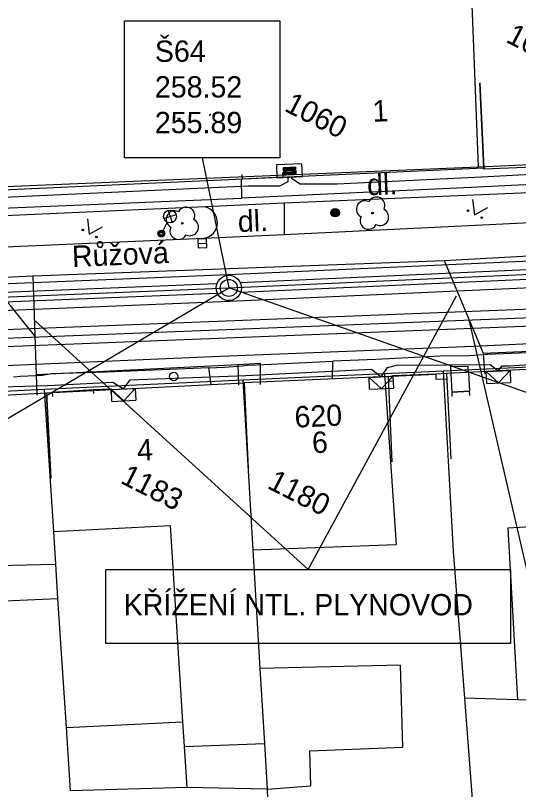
# Model space of a CAD drawing. Extents: x -601580 to 4, y -1204314 to 4.
# Drawn here: x -595990.78 to -595961.34, y -1203109.32 to -1203064.02 of the extents above; entities that cross this region are included whole.
import ezdxf

# ---------------------------------------------------------------- set-up
doc = ezdxf.new("R2010")
doc.units = 0
for name, color, linetype in [('00-EON NN', 7, 'Continuous'), ('00-INNOGY-NTL', 7, 'Continuous'), ('00-KN-HRANICE PARCEL', 7, 'Continuous'), ('00-KN-PARC. CISLA', 7, 'Continuous'), ('00-KN-VNITRNI KRESBA', 7, 'Continuous'), ('00-POLOHOPIS', 7, 'Continuous'), ('00-SITE KOM. KABEL', 7, 'Continuous'), ('11-REKONSTRUKCE  VYKOP', 7, 'Continuous'), ('11-REKONSTRUKCE KANALIZACE', 7, 'Continuous'), ('11-REKONSTRUKCE KANALIZACE OSA', 7, 'Continuous'), ('11-REKONSTRUKCE KANALIZACE POPIS', 7, 'Continuous'), ('11-REKONSTRUKCE VODOVOD', 7, 'Continuous'), ('11-REKONSTRUKCE VODOVOD POPIS', 7, 'Continuous'), ('14', 7, 'Continuous'), ('Vrstva 22', 7, 'Continuous'), ('Vrstva 25', 7, 'Continuous'), ('Vrstva 26', 7, 'Continuous'), ('Vrstva 27', 7, 'Continuous'), ('Vrstva 28', 7, 'Continuous'), ('Vrstva 33', 7, 'Continuous'), ('Vrstva 36', 7, 'Continuous'), ('Vrstva 6', 7, 'Continuous'), ('Vrstva 8', 7, 'Continuous'), ('Vrstva 9', 7, 'Continuous')]:
    doc.layers.add(name, color=color, linetype=linetype)

# ---------------------------------------------------------------- blocks, each defined once
blk = doc.blocks.new('6.01A_12')
at = {"layer": 'Vrstva 25'}
for radius in [0.25, 0.2, 0.15, 0.1, 0.05]:
    blk.add_circle((0, 0), radius, dxfattribs=at)
blk = doc.blocks.new('VCHOD_1146')
at = {"layer": 'Vrstva 6'}
blk.add_line((0, 0.25), (0, 0), dxfattribs=at)
blk = doc.blocks.new('VCHOD_1148')
at = {"layer": 'Vrstva 6'}
blk.add_line((0, 0.25), (0, 0), dxfattribs=at)
blk = doc.blocks.new('VCHOD_1150')
at = {"layer": 'Vrstva 6'}
blk.add_line((0, 0.25), (0, 0), dxfattribs=at)
blk = doc.blocks.new('6.14A_1126')
at = {"layer": 'Vrstva 28'}
blk.add_circle((0, 0), 0.25, dxfattribs=at)
blk = doc.blocks.new('VCHOD_1152')
at = {"layer": 'Vrstva 6'}
blk.add_line((0, 0.25), (0, 0), dxfattribs=at)
blk = doc.blocks.new('VCHOD_1154')
at = {"layer": 'Vrstva 6'}
blk.add_line((0, 0.25), (0, 0), dxfattribs=at)
blk = doc.blocks.new('6.560_968')
at = {"layer": 'Vrstva 33'}
for p, q in [((-0.265, 0.86), (0.265, 1.39)), ((-0.265, 1.39), (0.265, 0.86)), ((0, 0.75), (0, 0))]:
    blk.add_line(p, q, dxfattribs=at)
for centre, radius in [((0, 1.125), 0.375), ((0, 0), 0.2), ((0, 0), 0.145), ((0, 0), 0.0876)]:
    blk.add_circle(centre, radius, dxfattribs=at)
blk = doc.blocks.new('3.13_784')
at = {"layer": 'Vrstva 22'}
blk.add_circle((0, 0), 0.05, dxfattribs=at)
for centre, start, end in [((0, 0.5), 0, 180), ((-0.5, 0), 90, 270), ((0.5, 0), 270, 90), ((0, -0.5), 180, 0)]:
    blk.add_arc(centre, 0.5, start, end, dxfattribs=at)
blk = doc.blocks.new('3.14_424')
at = {"layer": 'Vrstva 36'}
blk.add_lwpolyline([(-0.5, 0.75), (0, 0), (0.5, 0.75)], dxfattribs=at)
for centre in [(-0.45, 0.05), (0.449, 0.05)]:
    blk.add_circle(centre, 0.05, dxfattribs=at)
blk = doc.blocks.new('6.30_424')
at = {"layer": 'Vrstva 27'}
blk.add_line((-0.25, 0), (0.25, 0), dxfattribs=at)
blk.add_lwpolyline([(-0.25, -0.25), (0.25, -0.25), (0.25, 0.25), (-0.25, 0.25)], close=True, dxfattribs=at)
blk = doc.blocks.new('VCHOD_1240')
at = {"layer": 'Vrstva 6'}
blk.add_line((0, 0.25), (0, 0), dxfattribs=at)
blk = doc.blocks.new('VCHOD_1242')
at = {"layer": 'Vrstva 6'}
blk.add_line((0, 0.25), (0, 0), dxfattribs=at)
blk = doc.blocks.new('3.14_454')
at = {"layer": 'Vrstva 36'}
blk.add_lwpolyline([(-0.5, 0.75), (0, 0), (0.5, 0.75)], dxfattribs=at)
for centre in [(-0.45, 0.05), (0.449, 0.05)]:
    blk.add_circle(centre, 0.05, dxfattribs=at)
blk = doc.blocks.new('3.13_830')
at = {"layer": 'Vrstva 22'}
blk.add_circle((0, 0), 0.05, dxfattribs=at)
for centre, start, end in [((0, 0.5), 0, 180), ((-0.5, 0), 90, 270), ((0.5, 0), 270, 90), ((0, -0.5), 180, 0)]:
    blk.add_arc(centre, 0.5, start, end, dxfattribs=at)
blk = doc.blocks.new('NN630')
at = {"layer": 'Vrstva 9'}
for points in [[(-3, -700), (-703, 0)], [(-703, -700), (-703, 0), (697, 0), (697, -700)], [(-3, -700), (697, 0)], [(-703, -700), (697, -700)]]:
    blk.add_lwpolyline(points, dxfattribs=at)
blk = doc.blocks.new('NN620')
at = {"layer": 'Vrstva 8'}
for points in [[(752, 4), (-748, 4)], [(-748, 4), (-748, -746)], [(752, -746), (752, 4)], [(368, -180), (-376, -180)], [(-376, -180), (-376, -558)], [(321, -227), (-329, -227)], [(-329, -227), (-329, -510)], [(274, -274), (-281, -274)], [(-281, -274), (-281, -463)], [(227, -321), (-234, -321)], [(-234, -321), (-234, -416)], [(-234, -416), (227, -416)], [(-193, -369), (185, -369)], [(227, -416), (227, -321)], [(274, -463), (274, -274)], [(321, -510), (321, -227)], [(368, -558), (368, -180)], [(-748, -746), (752, -746)], [(-376, -558), (368, -558)], [(-329, -510), (321, -510)], [(-281, -463), (274, -463)]]:
    blk.add_lwpolyline(points, dxfattribs=at)

msp = doc.modelspace()

# ---------------------------------------------------------------- linework, layer by layer
at = {"layer": '00-EON NN'}
for points in [[(-595974.625, -1203073.466), (-595974.621, -1203073.54), (-595974.123, -1203073.875), (-595971.958, -1203073.877), (-595963.507, -1203073.457), (-595955.861, -1203073.052), (-595955.491, -1203072.691), (-595954.878, -1203073.104), (-595947.728, -1203072.683), (-595947.537, -1203072.29), (-595946.82, -1203072.685), (-595935.667, -1203072.159), (-595935.551, -1203071.759), (-595935.135, -1203072.216), (-595928.031, -1203071.973), (-595927.539, -1203071.403), (-595927.32, -1203071.898), (-595921.383, -1203071.678), (-595920.927, -1203071.114), (-595920.744, -1203071.633), (-595914.149, -1203071.333), (-595907.242, -1203071.012)], [(-596023.174, -1203075.713), (-596023.159, -1203075.946), (-596023.111, -1203076.22), (-596022.285, -1203076.294), (-596019.027, -1203076.022), (-596017.763, -1203076.251), (-596013.462, -1203075.849), (-596012.751, -1203075.205), (-596012.356, -1203075.682), (-596010.294, -1203075.644), (-596005.932, -1203075.452), (-596000.258, -1203075.02), (-595995.776, -1203074.811), (-595991.911, -1203074.67), (-595977.17, -1203073.996), (-595975.313, -1203073.987), (-595974.812, -1203073.734), (-595974.824, -1203073.476)], [(-595991.594, -1203085.75), (-595988.91, -1203085.68), (-595985.076, -1203085.467), (-595984.463, -1203085.871), (-595984.073, -1203085.349), (-595977.296, -1203085.086), (-595969.945, -1203084.711), (-595969.383, -1203085.162), (-595969.001, -1203084.619), (-595968.472, -1203084.484), (-595965.507, -1203084.457), (-595962.993, -1203084.435), (-595962.532, -1203084.823), (-595962.287, -1203084.525), (-595961.862, -1203084.529), (-595958.023, -1203084.262)]]:
    msp.add_lwpolyline(points, dxfattribs=at)
at = {"layer": '00-INNOGY-NTL'}
for p, q in [((-595965.699, -1203078.355), (-595963.4, -1203083.779)), ((-595989.757, -1203079.256), (-595989.563, -1203085.022)), ((-595963.4, -1203083.779), (-595944.941, -1203082.945)), ((-595963.4, -1203083.779), (-595963.337, -1203084.978)), ((-595989.563, -1203085.022), (-595977.774, -1203084.438)), ((-595977.774, -1203084.438), (-595977.716, -1203085.646)), ((-595989.563, -1203085.022), (-595989.527, -1203086.23))]:
    msp.add_line(p, q, dxfattribs=at)
for points in [[(-596027.679, -1203081.2), (-596024.549, -1203080.785), (-596022.581, -1203080.688), (-596004.873, -1203079.829), (-595991.833, -1203079.344), (-595989.757, -1203079.256), (-595965.699, -1203078.355), (-595953.31, -1203077.673), (-595945.118, -1203077.232), (-595938.363, -1203076.857), (-595930.318, -1203076.42), (-595926.578, -1203076.215), (-595922.618, -1203075.998), (-595919.554, -1203075.864), (-595913.286, -1203075.588), (-595900.33, -1203075.003), (-595896.366, -1203074.822), (-595886.511, -1203074.376), (-595885.433, -1203074.33), (-595876.66, -1203073.939), (-595876.118, -1203073.911), (-595853.681, -1203072.735)], [(-595977.774, -1203084.438), (-595976.45, -1203084.372), (-595976.45, -1203085.606)]]:
    msp.add_lwpolyline(points, dxfattribs=at)
at = {"layer": '00-KN-HRANICE PARCEL'}
for p, q in [((-595963.691, -1203072.869), (-595951.008, -1203072.336)), ((-595995.718, -1203074.212), (-595963.691, -1203072.869)), ((-595953.645, -1203084.28), (-595965.756, -1203084.835)), ((-595977.472, -1203085.366), (-595989.095, -1203085.911)), ((-595989.095, -1203085.911), (-595998.025, -1203086.324)), ((-595964.492, -1203103.972), (-595963.93, -1203111.418)), ((-595980.738, -1203109.188), (-595987.577, -1203109.397)), ((-595976.052, -1203109.285), (-595980.738, -1203109.188)), ((-595976.052, -1203109.285), (-595975.905, -1203112.48))]:
    msp.add_line(p, q, dxfattribs=at)
for points in [[(-595963.691, -1203072.869), (-595964.032, -1203063.886), (-595964.046, -1203063.453), (-595965.187, -1203038.468)], [(-595965.756, -1203084.835), (-595969.191, -1203084.993), (-595977.472, -1203085.366)], [(-595965.756, -1203084.835), (-595965.171, -1203095.367), (-595964.492, -1203103.972)], [(-595977.472, -1203085.366), (-595976.888, -1203095.281), (-595976.469, -1203102.239), (-595976.211, -1203106.623), (-595976.052, -1203109.285)], [(-595989.095, -1203085.911), (-595988.557, -1203094.22), (-595988.433, -1203096.135), (-595988.309, -1203098.14), (-595987.818, -1203105.684), (-595987.577, -1203109.397)], [(-595952.759, -1203098.737), (-595959.58, -1203098.271), (-595959.238, -1203104.145), (-595961.402, -1203104.076), (-595964.492, -1203103.972)]]:
    msp.add_lwpolyline(points, dxfattribs=at)
at = {"layer": '00-KN-VNITRNI KRESBA'}
for p, q in [((-595969.191, -1203084.993), (-595968.505, -1203094.972)), ((-595988.557, -1203094.22), (-595981.707, -1203093.859)), ((-595980.982, -1203105.349), (-595981.707, -1203093.859)), ((-595957.834, -1203093.784), (-595961.964, -1203094.027)), ((-595961.964, -1203094.027), (-595961.402, -1203104.076)), ((-595976.888, -1203095.281), (-595968.505, -1203094.972)), ((-595991.948, -1203096.208), (-595988.433, -1203096.135)), ((-595991.847, -1203098.302), (-595988.309, -1203098.14)), ((-595968.252, -1203102.035), (-595976.469, -1203102.239)), ((-595968.104, -1203106.835), (-595968.252, -1203102.035)), ((-595987.818, -1203105.684), (-595980.982, -1203105.349)), ((-595980.886, -1203106.79), (-595980.982, -1203105.349)), ((-595980.886, -1203106.79), (-595976.211, -1203106.623)), ((-595980.738, -1203109.188), (-595980.886, -1203106.79)), ((-595973.544, -1203107.05), (-595968.104, -1203106.835)), ((-595973.488, -1203109.099), (-595973.544, -1203107.05)), ((-595976.052, -1203109.285), (-595973.488, -1203109.099))]:
    msp.add_line(p, q, dxfattribs=at)
at = {"layer": '00-POLOHOPIS'}
for p, q in [((-595977.511, -1203073.568), (-595975.13, -1203073.453)), ((-595955.788, -1203074.175), (-595975.046, -1203075.004)), ((-595979.679, -1203075.223), (-595992.218, -1203075.779)), ((-595975.046, -1203075.004), (-595979.679, -1203075.223)), ((-595975.046, -1203075.004), (-595975.046, -1203076.841)), ((-595975.046, -1203076.841), (-595955.579, -1203075.886)), ((-595992.063, -1203077.586), (-595979.745, -1203077.056)), ((-595979.745, -1203077.056), (-595975.046, -1203076.841)), ((-595944.289, -1203082.443), (-595963.967, -1203083.394)), ((-595963.967, -1203083.394), (-595979.263, -1203083.998)), ((-595979.263, -1203083.998), (-595996.05, -1203084.733)), ((-595965.309, -1203084.564), (-595964.288, -1203084.546)), ((-595965.284, -1203084.965), (-595965.309, -1203084.564)), ((-595964.263, -1203084.912), (-595964.288, -1203084.546)), ((-595968.766, -1203085.128), (-595966.185, -1203085.008)), ((-595966.185, -1203085.008), (-595968.711, -1203085.115)), ((-595988.602, -1203086.062), (-595986.211, -1203085.9)), ((-595986.211, -1203085.9), (-595985.186, -1203085.87)), ((-595965.227, -1203086.064), (-595964.207, -1203086.011))]:
    msp.add_line(p, q, dxfattribs=at)
for points in [[(-595951.078, -1203067.433), (-595950.869, -1203072.429), (-595950.866, -1203072.498), (-595963.375, -1203073.019), (-595963.378, -1203072.949), (-595963.608, -1203067.954)], [(-595963.608, -1203067.954), (-595963.378, -1203072.949), (-595995.798, -1203074.441), (-595996.027, -1203069.446)], [(-595979.356, -1203069.779), (-595979.446, -1203069.887)], [(-595978.277, -1203069.813), (-595978.181, -1203069.914), (-595978.092, -1203069.807)], [(-595981.3, -1203070.007), (-595981.204, -1203070.108), (-595981.115, -1203070)], [(-595953.266, -1203089.353), (-595953.5, -1203084.359), (-595965.551, -1203084.979), (-595965.294, -1203089.972)], [(-595968.727, -1203090.137), (-595968.95, -1203085.142), (-595977.394, -1203085.519), (-595977.166, -1203090.514)], [(-595968.95, -1203085.142), (-595968.711, -1203085.115), (-595968.677, -1203085.413), (-595968.937, -1203085.443)], [(-595965.551, -1203084.979), (-595966.185, -1203085.008), (-595966.17, -1203085.309), (-595965.536, -1203085.278)], [(-595964.263, -1203084.912), (-595964.207, -1203086.011), (-595965.227, -1203086.064), (-595965.284, -1203084.965)], [(-595988.709, -1203091.09), (-595988.958, -1203086.096), (-595977.394, -1203085.519), (-595977.166, -1203090.514)], [(-595997.694, -1203091.58), (-595997.966, -1203086.588), (-595988.958, -1203086.096), (-595988.709, -1203091.09)]]:
    msp.add_lwpolyline(points, dxfattribs=at)
msp.add_arc((-595979.894, -1203076.133), 0.935, 279.2031, 76.658, dxfattribs=at)
at = {"layer": '00-SITE KOM. KABEL'}
for points in [[(-595977.574, -1203073.599), (-595977.546, -1203074.713)], [(-595955.826, -1203073.665), (-595964.12, -1203074.087), (-595977.546, -1203074.713)], [(-595994.519, -1203075.406), (-595993.114, -1203075.359), (-595992.058, -1203075.313), (-595977.546, -1203074.713)], [(-595953.863, -1203083.474), (-595963.159, -1203083.857), (-595964.228, -1203083.93), (-595965.915, -1203083.958), (-595969.691, -1203084.144), (-595972.209, -1203084.242)], [(-595965.915, -1203083.958), (-595969.691, -1203084.144)], [(-595963.159, -1203083.857), (-595964.228, -1203083.93)], [(-595979.462, -1203084.645), (-595978.545, -1203084.607), (-595977.493, -1203084.525), (-595977.211, -1203084.478), (-595976.218, -1203084.445), (-595972.209, -1203084.242)], [(-595972.226, -1203085.289), (-595972.209, -1203084.242)], [(-595979.462, -1203084.645), (-595985.443, -1203084.887), (-595988.69, -1203084.984), (-595989.188, -1203085.079), (-595990.481, -1203085.15), (-595990.892, -1203085.187)], [(-595985.443, -1203084.887), (-595988.69, -1203084.984)], [(-595979.317, -1203085.617), (-595979.462, -1203084.645)], [(-595978.545, -1203084.607), (-595977.493, -1203084.525)], [(-595977.211, -1203084.478), (-595976.218, -1203084.445)], [(-595989.188, -1203085.079), (-595990.481, -1203085.15)]]:
    msp.add_lwpolyline(points, dxfattribs=at)
at = {"layer": '11-REKONSTRUKCE  VYKOP'}
for points in [[(-596035.98, -1203084.309), (-595992.387, -1203082.434), (-595953.125, -1203080.892), (-595913.28, -1203079.386), (-595837.431, -1203076.164), (-595809.28, -1203074.695), (-595793.871, -1203070.737)], [(-596035.937, -1203085.308), (-595992.346, -1203083.433), (-595953.087, -1203081.891), (-595913.24, -1203080.385), (-595837.383, -1203077.163), (-595809.128, -1203075.689), (-595793.622, -1203071.706)], [(-596028.281, -1203081.22), (-595978.324, -1203079.184), (-595928.381, -1203076.913), (-595878.45, -1203074.245), (-595835.597, -1203072.385)], [(-596028.218, -1203082.779), (-595978.257, -1203080.743), (-595928.304, -1203078.471), (-595878.375, -1203075.803), (-595835.53, -1203073.944)]]:
    msp.add_lwpolyline(points, dxfattribs=at)
at = {"layer": '11-REKONSTRUKCE KANALIZACE'}
for points in [[(-595977.619, -1203079.653), (-595929.039, -1203077.443)], [(-595977.594, -1203080.212), (-595929.014, -1203078.003)], [(-596028.261, -1203081.719), (-595978.987, -1203079.712)], [(-596028.238, -1203082.279), (-595978.964, -1203080.271)]]:
    msp.add_lwpolyline(points, dxfattribs=at)
for radius in [0.74, 0.5]:
    msp.add_circle((-595978.291, -1203079.963), radius, dxfattribs=at)
at = {"layer": '11-REKONSTRUKCE KANALIZACE OSA'}
msp.add_lwpolyline([(-596028.249, -1203081.999), (-595978.291, -1203079.963), (-595928.342, -1203077.692), (-595878.412, -1203075.024), (-595836.692, -1203073.213)], dxfattribs=at)
at = {"layer": '11-REKONSTRUKCE KANALIZACE POPIS'}
for p, q in [((-595979.85, -1203072.35), (-595978.291, -1203079.963)), ((-595993.967, -1203089.219), (-595978.291, -1203079.963)), ((-595958.944, -1203086.773), (-595978.291, -1203079.963)), ((-595973.648, -1203096.433), (-595964.977, -1203080.421)), ((-595973.648, -1203096.433), (-595989.605, -1203081.899))]:
    msp.add_line(p, q, dxfattribs=at)
for points in [[(-595984.403, -1203064.331), (-595975.298, -1203064.331), (-595975.298, -1203072.35), (-595984.403, -1203072.35)], [(-595984.403, -1203064.331), (-595975.298, -1203064.331), (-595975.298, -1203072.35), (-595984.403, -1203072.35)], [(-595985.486, -1203096.433), (-595961.809, -1203096.433), (-595961.809, -1203100.768), (-595985.486, -1203100.768)]]:
    msp.add_lwpolyline(points, close=True, dxfattribs=at)
at = {"layer": '11-REKONSTRUKCE VODOVOD'}
msp.add_lwpolyline([(-596035.959, -1203084.809), (-595992.367, -1203082.934), (-595953.106, -1203081.392), (-595913.26, -1203079.886), (-595837.407, -1203076.663), (-595809.204, -1203075.192), (-595793.747, -1203071.222)], dxfattribs=at)
at = {"layer": '11-REKONSTRUKCE VODOVOD POPIS'}
for p, q in [((-596004.499, -1203064.306), (-595989.603, -1203082.852)), ((-595959.764, -1203101.175), (-595964.227, -1203081.829))]:
    msp.add_line(p, q, dxfattribs=at)
at = {"layer": '14'}
msp.add_line((-595989.563, -1203085.022), (-595989.527, -1203086.23), dxfattribs=at)

# ---------------------------------------------------------------- block references
at = {"layer": '00-POLOHOPIS'}
for name, p, xscale, yscale, rotation in [('VCHOD_1154', (-595977.511, -1203073.568), 1.0000001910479, 1.0000001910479, 2.773337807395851), ('VCHOD_1152', (-595975.13, -1203073.453), 1.0000001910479, 1.0000001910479, 2.773337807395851), ('6.30_424', (-595979.844, -1203077.348), 1.0000017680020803, 1.0000017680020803, 2.4645788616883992), ('6.14A_1126', (-595981.517, -1203085.148), 1.0000001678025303, 1.0000001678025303, -178.32223850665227), ('VCHOD_1146', (-595988.602, -1203086.062), 0.9999991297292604, 0.9999991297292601, -176.12919265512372), ('VCHOD_1148', (-595986.211, -1203085.9), 0.9999991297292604, 0.9999991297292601, -176.12919265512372), ('VCHOD_1150', (-595985.186, -1203085.87), 1.0000001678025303, 1.0000001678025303, -178.32223850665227), ('VCHOD_1240', (-595965.227, -1203086.064), 0.9999970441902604, 0.9999970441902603, -177.0607658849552), ('VCHOD_1242', (-595964.207, -1203086.011), 0.9999970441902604, 0.9999970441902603, -177.0607658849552)]:
    msp.add_blockref(name, p, dxfattribs=dict(at, xscale=xscale, yscale=yscale, rotation=rotation))
for name, p, rotation in [('3.13_830', (-595969.883, -1203075.585), -26.986336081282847), ('3.13_784', (-595981.013, -1203076.178), -26.986336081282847), ('3.14_454', (-595963.92, -1203075.69), -26.986336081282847), ('6.560_968', (-595982.24, -1203076.783), -26.986336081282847), ('6.01A_12', (-595972.071, -1203075.559), -116.98633608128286), ('3.14_424', (-595986.462, -1203076.82), -26.986336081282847)]:
    msp.add_blockref(name, p, dxfattribs=dict(at, rotation=rotation))
at = {"layer": 'Vrstva 26'}
for name, p, xscale, yscale, rotation in [('NN620', (-595974.725, -1203073.471), 0.001, 0.001, -177.3651555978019), ('NN630', (-595962.532, -1203084.823), 0.0009999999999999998, 0.001, 2.7039083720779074), ('NN630', (-595969.383, -1203085.162), 0.0010000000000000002, 0.0010000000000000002, 2.7039084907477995), ('NN630', (-595984.463, -1203085.871), 0.0010000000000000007, 0.0010000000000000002, 2.703908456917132)]:
    msp.add_blockref(name, p, dxfattribs=dict(at, xscale=xscale, yscale=yscale, rotation=rotation))

# ---------------------------------------------------------------- texts
at = {"layer": '00-KN-PARC. CISLA'}
for s, p in [('1073', (-595962.139, -1203065.543)), ('1060', (-595975.105, -1203069.569)), ('1183', (-595984.709, -1203091.343)), ('1180', (-595976.102, -1203091.652))]:
    msp.add_text(s, height=1.25, rotation=333.0137, dxfattribs=at).set_placement(p)
at = {"layer": '00-POLOHOPIS'}
for s, rotation, p in [('1', 2.6351, (-595969.863, -1203070.244)), ('dl.', 2.2874, (-595970.178, -1203074.544)), ('dl.', 2.2874, (-595977.743, -1203076.696)), ('Růžová', 2.4887, (-595987.444, -1203078.744)), ('620', 2.5568, (-595974.421, -1203088.14)), ('6', 2.5568, (-595973.4, -1203089.637)), ('4', 2.8537, (-595983.637, -1203090.086))]:
    msp.add_text(s, height=1.25, rotation=rotation, dxfattribs=at).set_placement(p)
at = {"layer": '11-REKONSTRUKCE KANALIZACE POPIS'}
for s, p in [('Š64', (-595982.619, -1203066.731)), ('258.52', (-595982.619, -1203068.819)), ('255.89', (-595982.619, -1203070.907)), ('KŘÍŽENÍ NTL. PLYNOVOD', (-595984.442, -1203099.124))]:
    msp.add_text(s, height=1.25, dxfattribs=at).set_placement(p)

doc.saveas('drawing.dxf')
